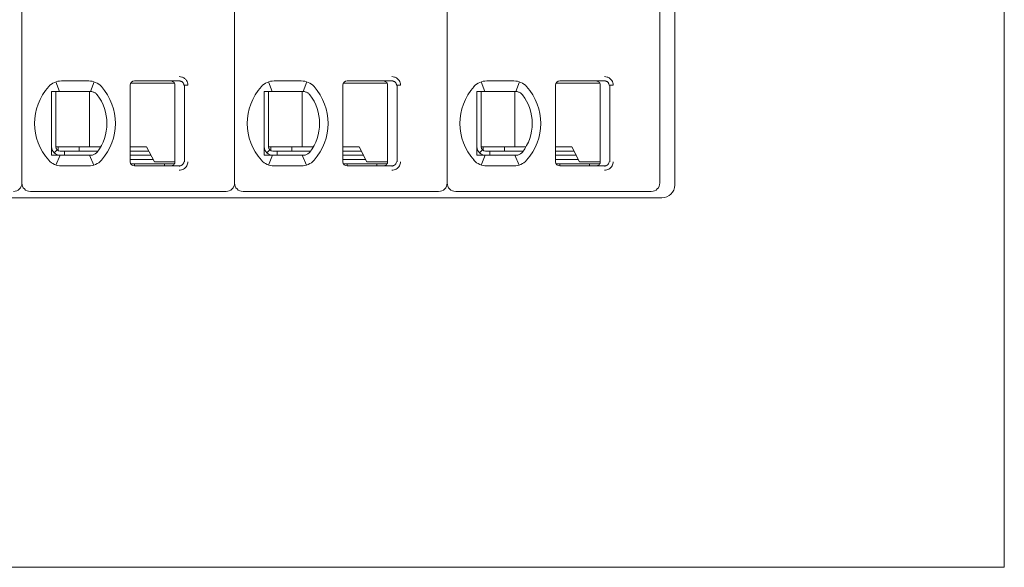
# Model space of a CAD drawing. Header units: millimetres. Extents: x -1114 to 1396, y -630 to 631.
# Tile 573 of 656: x 1230 to 1253, y -499 to -486. Entities that reach past the tile are written whole.
import ezdxf

# ---------------------------------------------------------------- set-up
doc = ezdxf.new("R2010")
doc.units = ezdxf.units.MM
doc.header["$MEASUREMENT"] = 0

msp = doc.modelspace()

# ---------------------------------------------------------------- linework, layer by layer
at = {"lineweight": 18}
for p, q in [((1253.4547, -447.1239), (1253.4547, -497.1239)), ((1230.3544, -479.6645), (1230.3544, -490.0845)), ((1230.3544, -479.6645), (1230.3544, -490.0845)), ((1235.3544, -479.6645), (1235.3544, -490.0845)), ((1235.3544, -479.6645), (1235.3544, -490.0845)), ((1240.3544, -479.6645), (1240.3544, -490.0845)), ((1240.3544, -479.6645), (1240.3544, -490.0845)), ((1245.3544, -479.6645), (1245.3544, -490.0845)), ((1245.7044, -479.6145), (1245.7044, -490.1345)), ((1231.1528, -487.7065), (1231.2373, -487.9345)), ((1231.2835, -487.6845), (1231.9252, -487.6845)), ((1231.2835, -487.6845), (1231.9252, -487.6845)), ((1232.0516, -487.705), (1231.966, -487.9345)), ((1232.9044, -489.5845), (1232.9044, -487.7845)), ((1232.9044, -489.5845), (1232.9044, -487.7845)), ((1233.5852, -487.7345), (1232.9177, -487.7345)), ((1233.0044, -487.6845), (1234.0518, -487.6845)), ((1233.0044, -487.6845), (1234.0518, -487.6845)), ((1233.9345, -487.7345), (1233.5852, -487.7345)), ((1234.0518, -487.6845), (1233.8543, -487.6845)), ((1233.9544, -489.5845), (1233.9544, -487.7845)), ((1234.1623, -487.7845), (1234.2589, -487.7845)), ((1234.1821, -489.5845), (1234.1821, -487.7845)), ((1236.1528, -487.7065), (1236.2373, -487.9345)), ((1236.2835, -487.6845), (1236.9252, -487.6845)), ((1236.2835, -487.6845), (1236.9252, -487.6845)), ((1236.966, -487.9345), (1237.0516, -487.705)), ((1237.9044, -489.5845), (1237.9044, -487.7845)), ((1237.9044, -489.5845), (1237.9044, -487.7845)), ((1238.5852, -487.7345), (1237.9177, -487.7345)), ((1238.0044, -487.6845), (1239.0518, -487.6845)), ((1238.0044, -487.6845), (1239.0518, -487.6845)), ((1238.9345, -487.7345), (1238.5852, -487.7345)), ((1239.0518, -487.6845), (1238.8543, -487.6845)), ((1238.9544, -489.5845), (1238.9544, -487.7845)), ((1239.1623, -487.7845), (1239.2589, -487.7845)), ((1239.1821, -489.5845), (1239.1821, -487.7845)), ((1241.1528, -487.7065), (1241.2373, -487.9345)), ((1241.2835, -487.6845), (1241.9252, -487.6845)), ((1241.2835, -487.6845), (1241.9252, -487.6845)), ((1242.0516, -487.705), (1241.966, -487.9345)), ((1242.9044, -489.5845), (1242.9044, -487.7845)), ((1242.9044, -489.5845), (1242.9044, -487.7845)), ((1243.5852, -487.7345), (1242.9177, -487.7345)), ((1243.0044, -487.6845), (1244.0518, -487.6845)), ((1243.0044, -487.6845), (1244.0518, -487.6845)), ((1243.9345, -487.7345), (1243.5852, -487.7345)), ((1244.0518, -487.6845), (1243.8543, -487.6845)), ((1243.9544, -489.5845), (1243.9544, -487.7845)), ((1244.1623, -487.7845), (1244.2589, -487.7845)), ((1244.1821, -489.5845), (1244.1821, -487.7845)), ((1231.1544, -487.9345), (1231.1544, -489.2345)), ((1231.9252, -487.9345), (1231.2835, -487.9345)), ((1231.9435, -487.9345), (1231.9435, -489.2345)), ((1236.1544, -487.9345), (1236.1544, -489.2345)), ((1236.9252, -487.9345), (1236.2835, -487.9345)), ((1236.9435, -487.9345), (1236.9435, -489.2345)), ((1241.1544, -487.9345), (1241.1544, -489.2345)), ((1241.9252, -487.9345), (1241.2835, -487.9345)), ((1241.9435, -487.9345), (1241.9435, -489.2345)), ((1231.1837, -489.3052), (1231.1129, -489.3759)), ((1231.1544, -489.2345), (1231.9139, -489.2345)), ((1231.2044, -489.3211), (1231.2044, -489.2345)), ((1231.3544, -489.3345), (1231.2544, -489.3345)), ((1231.3544, -489.3345), (1231.3544, -489.4345)), ((1231.3544, -489.3345), (1232.1418, -489.3345)), ((1231.7044, -489.3345), (1231.7044, -489.2345)), ((1231.9139, -489.2345), (1231.9647, -489.2345)), ((1232.207, -489.2345), (1231.9647, -489.2345)), ((1233.2887, -489.2345), (1232.9044, -489.2345)), ((1232.9044, -489.3345), (1233.3403, -489.3345)), ((1233.4692, -489.5845), (1233.2887, -489.2345)), ((1236.1837, -489.3052), (1236.1129, -489.3759)), ((1236.1544, -489.2345), (1236.9139, -489.2345)), ((1236.2044, -489.3211), (1236.2044, -489.2345)), ((1236.3544, -489.3345), (1236.2544, -489.3345)), ((1236.3544, -489.3345), (1237.1418, -489.3345)), ((1236.3544, -489.3345), (1236.3544, -489.4345)), ((1236.7044, -489.3345), (1236.7044, -489.2345)), ((1236.9139, -489.2345), (1236.9647, -489.2345)), ((1237.207, -489.2345), (1236.9647, -489.2345)), ((1238.2887, -489.2345), (1237.9044, -489.2345)), ((1237.9044, -489.3345), (1238.3403, -489.3345)), ((1238.4692, -489.5845), (1238.2887, -489.2345)), ((1241.1837, -489.3052), (1241.1129, -489.3759)), ((1241.1544, -489.2345), (1241.9139, -489.2345)), ((1241.2044, -489.3211), (1241.2044, -489.2345)), ((1241.3544, -489.3345), (1241.2544, -489.3345)), ((1241.3544, -489.3345), (1242.1418, -489.3345)), ((1241.3544, -489.3345), (1241.3544, -489.4345)), ((1241.7044, -489.3345), (1241.7044, -489.2345)), ((1241.9139, -489.2345), (1241.9647, -489.2345)), ((1242.207, -489.2345), (1241.9647, -489.2345)), ((1243.2887, -489.2345), (1242.9044, -489.2345)), ((1242.9044, -489.3345), (1243.3403, -489.3345)), ((1243.4692, -489.5845), (1243.2887, -489.2345)), ((1231.1538, -489.6628), (1231.2512, -489.4345)), ((1231.2835, -489.4345), (1231.9252, -489.4345)), ((1232.0494, -489.6647), (1231.9482, -489.4345)), ((1233.3918, -489.4345), (1232.9044, -489.4345)), ((1233.4434, -489.5345), (1232.9044, -489.5345)), ((1233.9309, -489.6345), (1232.9178, -489.6345)), ((1233.0044, -489.6845), (1233.0044, -489.6345)), ((1233.4692, -489.5845), (1233.5852, -489.5845)), ((1233.5852, -489.5845), (1233.9478, -489.5845)), ((1233.7044, -489.6345), (1233.7044, -489.6845)), ((1236.1538, -489.6628), (1236.2512, -489.4345)), ((1236.2835, -489.4345), (1236.9252, -489.4345)), ((1237.0494, -489.6647), (1236.9482, -489.4345)), ((1238.3918, -489.4345), (1237.9044, -489.4345)), ((1238.4434, -489.5345), (1237.9044, -489.5345)), ((1238.9309, -489.6345), (1237.9178, -489.6345)), ((1238.0044, -489.6845), (1238.0044, -489.6345)), ((1238.4692, -489.5845), (1238.5852, -489.5845)), ((1238.5852, -489.5845), (1238.9478, -489.5845)), ((1238.7044, -489.6345), (1238.7044, -489.6845)), ((1241.1538, -489.6628), (1241.2512, -489.4345)), ((1241.2835, -489.4345), (1241.9252, -489.4345)), ((1242.0494, -489.6647), (1241.9482, -489.4345)), ((1243.3918, -489.4345), (1242.9044, -489.4345)), ((1243.4434, -489.5345), (1242.9044, -489.5345)), ((1243.9309, -489.6345), (1242.9178, -489.6345)), ((1243.0044, -489.6845), (1243.0044, -489.6345)), ((1243.4692, -489.5845), (1243.5852, -489.5845)), ((1243.5852, -489.5845), (1243.9478, -489.5845)), ((1243.7044, -489.6345), (1243.7044, -489.6845)), ((1231.2835, -489.6845), (1231.9252, -489.6845)), ((1231.9252, -489.6845), (1231.2835, -489.6845)), ((1233.0044, -489.6845), (1234.0518, -489.6845)), ((1233.0044, -489.6845), (1234.0518, -489.6845)), ((1234.0518, -489.6913), (1234.0518, -489.6845)), ((1236.2835, -489.6845), (1236.9252, -489.6845)), ((1236.9252, -489.6845), (1236.2835, -489.6845)), ((1238.0044, -489.6845), (1239.0518, -489.6845)), ((1238.0044, -489.6845), (1239.0518, -489.6845)), ((1239.0518, -489.6913), (1239.0518, -489.6845)), ((1241.2835, -489.6845), (1241.9252, -489.6845)), ((1241.9252, -489.6845), (1241.2835, -489.6845)), ((1243.0044, -489.6845), (1244.0518, -489.6845)), ((1243.0044, -489.6845), (1244.0518, -489.6845)), ((1244.0518, -489.6913), (1244.0518, -489.6845)), ((1230.5544, -490.2845), (1235.1544, -490.2845)), ((1235.5544, -490.2845), (1240.1544, -490.2845)), ((1240.5544, -490.2845), (1245.1544, -490.2845)), ((1245.4044, -490.4345), (1205.3044, -490.4345)), ((1253.4547, -497.1239), (1253.4547, -499.1239)), ((1253.4547, -499.1239), (1197.2491, -499.1239)), ((1253.4547, -499.1239), (1197.2491, -499.1239))]:
    msp.add_line(p, q, dxfattribs=at)
for centre, radius, start, end in [((1231.2835, -488.0845), 0.4, 90, 138.18969), ((1231.2835, -488.0845), 0.4, 90, 138.18969), ((1231.9252, -488.0845), 0.4, 41.81031, 90), ((1231.9252, -488.0845), 0.4, 41.81031, 90), ((1233.0044, -487.7845), 0.1, 90, 180), ((1233.0044, -487.7845), 0.1, 90, 180), ((1236.2835, -488.0845), 0.4, 90, 138.18969), ((1236.2835, -488.0845), 0.4, 90, 138.18969), ((1236.9252, -488.0845), 0.4, 41.81031, 90), ((1236.9252, -488.0845), 0.4, 41.81031, 90), ((1238.0044, -487.7845), 0.1, 90, 180), ((1238.0044, -487.7845), 0.1, 90, 180), ((1241.2835, -488.0845), 0.4, 90, 138.18969), ((1241.2835, -488.0845), 0.4, 90, 138.18969), ((1241.9252, -488.0845), 0.4, 41.81031, 90), ((1241.9252, -488.0845), 0.4, 41.81031, 90), ((1243.0044, -487.7845), 0.1, 90, 180), ((1243.0044, -487.7845), 0.1, 90, 180), ((1231.9544, -488.6845), 1.3, 138.18969, 221.81031), ((1231.9544, -488.6845), 1.3, 138.18969, 221.81031), ((1231.2544, -488.6845), 1.1, 0, 37.66989), ((1231.2544, -488.6845), 1.3, 318.18969, 41.81031), ((1231.2544, -488.6845), 1.3, 318.18969, 41.81031), ((1236.9544, -488.6845), 1.3, 138.18969, 221.81031), ((1236.9544, -488.6845), 1.3, 138.18969, 221.81031), ((1236.2544, -488.6845), 1.1, 0, 37.66989), ((1236.2544, -488.6845), 1.3, 318.18969, 41.81031), ((1236.2544, -488.6845), 1.3, 318.18969, 41.81031), ((1241.9544, -488.6845), 1.3, 138.18969, 221.81031), ((1241.9544, -488.6845), 1.3, 138.18969, 221.81031), ((1241.2544, -488.6845), 1.1, 0, 37.66989), ((1241.2544, -488.6845), 1.3, 318.18969, 41.81031), ((1241.2544, -488.6845), 1.3, 318.18969, 41.81031), ((1231.2544, -488.6845), 1.1, 322.33011, 0), ((1236.2544, -488.6845), 1.1, 322.33011, 0), ((1241.2544, -488.6845), 1.1, 322.33011, 0), ((1231.2544, -489.2345), 0.2, 180, 270), ((1231.2544, -489.2345), 0.1, 180, 270), ((1236.2544, -489.2345), 0.2, 180, 270), ((1236.2544, -489.2345), 0.1, 180, 270), ((1241.2544, -489.2345), 0.2, 180, 270), ((1241.2544, -489.2345), 0.1, 180, 270), ((1231.2835, -489.2845), 0.4, 221.81031, 270), ((1231.2835, -489.2845), 0.4, 221.81031, 270), ((1231.9252, -489.2845), 0.4, 270, 318.18969), ((1231.9252, -489.2845), 0.4, 270, 318.18969), ((1233.0044, -489.5845), 0.1, 180, 270), ((1233.0044, -489.5845), 0.1, 180, 270), ((1236.2835, -489.2845), 0.4, 221.81031, 270), ((1236.2835, -489.2845), 0.4, 221.81031, 270), ((1236.9252, -489.2845), 0.4, 270, 318.18969), ((1236.9252, -489.2845), 0.4, 270, 318.18969), ((1238.0044, -489.5845), 0.1, 180, 270), ((1238.0044, -489.5845), 0.1, 180, 270), ((1241.2835, -489.2845), 0.4, 221.81031, 270), ((1241.2835, -489.2845), 0.4, 221.81031, 270), ((1241.9252, -489.2845), 0.4, 270, 318.18969), ((1241.9252, -489.2845), 0.4, 270, 318.18969), ((1243.0044, -489.5845), 0.1, 180, 270), ((1243.0044, -489.5845), 0.1, 180, 270), ((1230.1544, -490.0845), 0.2, 270, 0), ((1230.5544, -490.0845), 0.2, 180, 270), ((1235.1544, -490.0845), 0.2, 270, 0), ((1235.5544, -490.0845), 0.2, 180, 270), ((1240.1544, -490.0845), 0.2, 270, 0), ((1240.5544, -490.0845), 0.2, 180, 270), ((1245.1544, -490.0845), 0.2, 270, 0), ((1245.4044, -490.1345), 0.3, 270, 0)]:
    msp.add_arc(centre, radius, start, end, dxfattribs=at)
for points, degree in [([(1233.8544, -487.6845), (1233.8649, -487.6845), (1233.8859, -487.6878), (1233.9142, -487.7023), (1233.9366, -487.7248), (1233.9511, -487.7532), (1233.9544, -487.7741), (1233.9544, -487.7845)], 3), ([(1234.0507, -487.6776), (1234.0944, -487.6923)], 1), ([(1234.0518, -487.5845), (1234.0738, -487.5843), (1234.1161, -487.5909), (1234.1793, -487.6217), (1234.2275, -487.6726), (1234.2524, -487.7251), (1234.2587, -487.7642), (1234.2589, -487.7845)], 3), ([(1238.8544, -487.6845), (1238.8649, -487.6845), (1238.8859, -487.6878), (1238.9142, -487.7023), (1238.9366, -487.7248), (1238.9511, -487.7532), (1238.9544, -487.7741), (1238.9544, -487.7845)], 3), ([(1239.0507, -487.6776), (1239.0944, -487.6923)], 1), ([(1239.0518, -487.5845), (1239.0738, -487.5843), (1239.1161, -487.5909), (1239.1793, -487.6217), (1239.2275, -487.6726), (1239.2524, -487.7251), (1239.2587, -487.7642), (1239.2589, -487.7845)], 3), ([(1243.8544, -487.6845), (1243.8649, -487.6845), (1243.8859, -487.6878), (1243.9142, -487.7023), (1243.9366, -487.7248), (1243.9511, -487.7532), (1243.9544, -487.7741), (1243.9544, -487.7845)], 3), ([(1244.0507, -487.6776), (1244.0944, -487.6923)], 1), ([(1244.0518, -487.5845), (1244.0738, -487.5843), (1244.1161, -487.5909), (1244.1793, -487.6217), (1244.2275, -487.6726), (1244.2524, -487.7251), (1244.2587, -487.7642), (1244.2589, -487.7845)], 3), ([(1231.0544, -487.9345), (1231.0611, -487.9345), (1231.0747, -487.9345), (1231.0952, -487.9345), (1231.1089, -487.9345), (1231.1158, -487.9345)], 3), ([(1231.2835, -487.9345), (1231.2784, -487.9345), (1231.268, -487.9345), (1231.2521, -487.9345), (1231.2355, -487.9345), (1231.2181, -487.9345), (1231.1997, -487.9345), (1231.1805, -487.9345), (1231.1602, -487.9345), (1231.1388, -487.9345), (1231.1236, -487.9345), (1231.1158, -487.9345)], 3), ([(1231.9668, -487.9345), (1231.9621, -487.9345), (1231.9527, -487.9345), (1231.9387, -487.9345), (1231.9297, -487.9345), (1231.9252, -487.9345)], 3), ([(1232.0644, -487.9599), (1232.0541, -487.9542), (1232.0328, -487.9447), (1231.9999, -487.9363), (1231.9777, -487.9345), (1231.9668, -487.9345)], 3), ([(1232.1251, -488.0123), (1232.1198, -488.0054), (1232.1082, -487.9923), (1232.0878, -487.9745), (1232.0724, -487.9644), (1232.0644, -487.9599)], 3), ([(1236.0544, -487.9345), (1236.0611, -487.9345), (1236.0747, -487.9345), (1236.0952, -487.9345), (1236.1089, -487.9345), (1236.1158, -487.9345)], 3), ([(1236.2835, -487.9345), (1236.2784, -487.9345), (1236.268, -487.9345), (1236.2521, -487.9345), (1236.2355, -487.9345), (1236.2181, -487.9345), (1236.1997, -487.9345), (1236.1805, -487.9345), (1236.1602, -487.9345), (1236.1388, -487.9345), (1236.1236, -487.9345), (1236.1158, -487.9345)], 3), ([(1236.9668, -487.9345), (1236.9621, -487.9345), (1236.9527, -487.9345), (1236.9387, -487.9345), (1236.9297, -487.9345), (1236.9252, -487.9345)], 3), ([(1237.0644, -487.9599), (1237.0541, -487.9542), (1237.0328, -487.9447), (1236.9999, -487.9363), (1236.9777, -487.9345), (1236.9668, -487.9345)], 3), ([(1237.1251, -488.0123), (1237.1198, -488.0054), (1237.1082, -487.9923), (1237.0878, -487.9745), (1237.0724, -487.9644), (1237.0644, -487.9599)], 3), ([(1241.0544, -487.9345), (1241.0611, -487.9345), (1241.0747, -487.9345), (1241.0952, -487.9345), (1241.1089, -487.9345), (1241.1158, -487.9345)], 3), ([(1241.2835, -487.9345), (1241.2784, -487.9345), (1241.268, -487.9345), (1241.2521, -487.9345), (1241.2355, -487.9345), (1241.2181, -487.9345), (1241.1997, -487.9345), (1241.1805, -487.9345), (1241.1602, -487.9345), (1241.1388, -487.9345), (1241.1236, -487.9345), (1241.1158, -487.9345)], 3), ([(1241.9668, -487.9345), (1241.9621, -487.9345), (1241.9527, -487.9345), (1241.9387, -487.9345), (1241.9297, -487.9345), (1241.9252, -487.9345)], 3), ([(1242.0644, -487.9599), (1242.0541, -487.9542), (1242.0328, -487.9447), (1241.9999, -487.9363), (1241.9777, -487.9345), (1241.9668, -487.9345)], 3), ([(1242.1251, -488.0123), (1242.1198, -488.0054), (1242.1082, -487.9923), (1242.0878, -487.9745), (1242.0724, -487.9644), (1242.0644, -487.9599)], 3), ([(1232.0644, -489.409), (1232.0543, -489.4147), (1232.0333, -489.4241), (1232.0004, -489.4326), (1231.978, -489.4345), (1231.9668, -489.4345)], 3), ([(1232.0644, -489.409), (1232.0727, -489.4044), (1232.0884, -489.394), (1232.1087, -489.3762), (1232.12, -489.3633), (1232.1251, -489.3567)], 3), ([(1237.0644, -489.409), (1237.0543, -489.4147), (1237.0333, -489.4241), (1237.0004, -489.4326), (1236.978, -489.4345), (1236.9668, -489.4345)], 3), ([(1237.0644, -489.409), (1237.0727, -489.4044), (1237.0884, -489.394), (1237.1087, -489.3762), (1237.12, -489.3633), (1237.1251, -489.3567)], 3), ([(1242.0644, -489.409), (1242.0543, -489.4147), (1242.0333, -489.4241), (1242.0004, -489.4326), (1241.978, -489.4345), (1241.9668, -489.4345)], 3), ([(1242.0644, -489.409), (1242.0727, -489.4044), (1242.0884, -489.394), (1242.1087, -489.3762), (1242.12, -489.3633), (1242.1251, -489.3567)], 3), ([(1231.0544, -489.4345), (1231.0612, -489.4345), (1231.075, -489.4345), (1231.0955, -489.4345), (1231.1091, -489.4345), (1231.1158, -489.4345)], 3), ([(1231.1158, -489.4345), (1231.1236, -489.4345), (1231.1388, -489.4345), (1231.1602, -489.4345), (1231.1805, -489.4345), (1231.1997, -489.4345), (1231.2181, -489.4345), (1231.2355, -489.4345), (1231.252, -489.4345), (1231.2679, -489.4345), (1231.2784, -489.4345), (1231.2835, -489.4345)], 3), ([(1231.9252, -489.4345), (1231.9297, -489.4345), (1231.9388, -489.4345), (1231.9527, -489.4345), (1231.9621, -489.4345), (1231.9668, -489.4345)], 3), ([(1233.9544, -489.5845), (1233.9544, -489.5949), (1233.9511, -489.6158), (1233.9366, -489.6442), (1233.9143, -489.6666), (1233.886, -489.6811), (1233.8649, -489.6845), (1233.8544, -489.6845)], 3), ([(1234.2589, -489.5845), (1234.2588, -489.6018), (1234.2544, -489.6354), (1234.2338, -489.6844), (1234.2015, -489.7261), (1234.1568, -489.7595), (1234.1073, -489.7795), (1234.0709, -489.7843), (1234.0518, -489.7845)], 3), ([(1236.0544, -489.4345), (1236.0612, -489.4345), (1236.075, -489.4345), (1236.0955, -489.4345), (1236.1091, -489.4345), (1236.1158, -489.4345)], 3), ([(1236.1158, -489.4345), (1236.1236, -489.4345), (1236.1388, -489.4345), (1236.1602, -489.4345), (1236.1805, -489.4345), (1236.1997, -489.4345), (1236.2181, -489.4345), (1236.2355, -489.4345), (1236.252, -489.4345), (1236.2679, -489.4345), (1236.2784, -489.4345), (1236.2835, -489.4345)], 3), ([(1236.9252, -489.4345), (1236.9297, -489.4345), (1236.9388, -489.4345), (1236.9527, -489.4345), (1236.9621, -489.4345), (1236.9668, -489.4345)], 3), ([(1238.9544, -489.5845), (1238.9544, -489.5949), (1238.9511, -489.6158), (1238.9366, -489.6442), (1238.9143, -489.6666), (1238.886, -489.6811), (1238.8649, -489.6845), (1238.8544, -489.6845)], 3), ([(1239.2589, -489.5845), (1239.2588, -489.6018), (1239.2544, -489.6354), (1239.2338, -489.6844), (1239.2015, -489.7261), (1239.1568, -489.7595), (1239.1073, -489.7795), (1239.0709, -489.7843), (1239.0518, -489.7845)], 3), ([(1241.0544, -489.4345), (1241.0612, -489.4345), (1241.075, -489.4345), (1241.0955, -489.4345), (1241.1091, -489.4345), (1241.1158, -489.4345)], 3), ([(1241.1158, -489.4345), (1241.1236, -489.4345), (1241.1388, -489.4345), (1241.1602, -489.4345), (1241.1805, -489.4345), (1241.1997, -489.4345), (1241.2181, -489.4345), (1241.2355, -489.4345), (1241.252, -489.4345), (1241.2679, -489.4345), (1241.2784, -489.4345), (1241.2835, -489.4345)], 3), ([(1241.9252, -489.4345), (1241.9297, -489.4345), (1241.9388, -489.4345), (1241.9527, -489.4345), (1241.9621, -489.4345), (1241.9668, -489.4345)], 3), ([(1243.9544, -489.5845), (1243.9544, -489.5949), (1243.9511, -489.6158), (1243.9366, -489.6442), (1243.9143, -489.6666), (1243.886, -489.6811), (1243.8649, -489.6845), (1243.8544, -489.6845)], 3), ([(1244.2589, -489.5845), (1244.2588, -489.6018), (1244.2544, -489.6354), (1244.2338, -489.6844), (1244.2015, -489.7261), (1244.1568, -489.7595), (1244.1073, -489.7795), (1244.0709, -489.7843), (1244.0518, -489.7845)], 3), ([(1234.074, -489.6824), (1234.0507, -489.6914)], 1), ([(1239.074, -489.6824), (1239.0507, -489.6914)], 1), ([(1244.074, -489.6824), (1244.0507, -489.6914)], 1)]:
    msp.add_open_spline(points, degree=degree, dxfattribs=at)
for points, knots in [([(1234.0518, -487.6845), (1234.0605, -487.6845), (1234.0779, -487.6863), (1234.1023, -487.6945), (1234.1235, -487.7073), (1234.1403, -487.7234), (1234.1525, -487.7416), (1234.1604, -487.7621), (1234.1623, -487.7768), (1234.1623, -487.7845)], [0, 0, 0, 0, 0.1545033, 0.3062439, 0.4555738, 0.5963113, 0.7258764, 0.8558477, 1, 1, 1, 1]), ([(1239.0518, -487.6845), (1239.0605, -487.6845), (1239.0779, -487.6863), (1239.1023, -487.6945), (1239.1235, -487.7073), (1239.1403, -487.7234), (1239.1525, -487.7416), (1239.1604, -487.7621), (1239.1623, -487.7768), (1239.1623, -487.7845)], [0, 0, 0, 0, 0.1545033, 0.3062439, 0.4555738, 0.5963113, 0.7258764, 0.8558477, 1, 1, 1, 1]), ([(1244.0518, -487.6845), (1244.0605, -487.6845), (1244.0779, -487.6863), (1244.1023, -487.6945), (1244.1235, -487.7073), (1244.1403, -487.7234), (1244.1525, -487.7416), (1244.1604, -487.7621), (1244.1623, -487.7768), (1244.1623, -487.7845)], [0, 0, 0, 0, 0.1545033, 0.3062439, 0.4555738, 0.5963113, 0.7258764, 0.8558477, 1, 1, 1, 1]), ([(1231.0544, -487.9345), (1231.0544, -487.9854), (1231.0544, -488.0379), (1231.0544, -488.1203), (1231.0544, -488.1484), (1231.0544, -488.1918), (1231.0544, -488.2065), (1231.0544, -488.2363), (1231.0544, -488.2515), (1231.0544, -488.2976), (1231.0544, -488.3292), (1231.0544, -488.3946), (1231.0544, -488.4284), (1231.0544, -488.4815), (1231.0544, -488.4994), (1231.0544, -488.5356), (1231.0544, -488.5722), (1231.0544, -488.6096), (1231.0544, -488.6475), (1231.0544, -488.6668), (1231.0544, -488.7239), (1231.0544, -488.7614), (1231.0544, -488.8077), (1231.0544, -488.817), (1231.0544, -488.8354), (1231.0544, -488.8446), (1231.0544, -488.8719), (1231.0544, -488.8897), (1231.0544, -488.9422), (1231.0544, -488.9758), (1231.0544, -489.0248), (1231.0544, -489.0409), (1231.0544, -489.0726), (1231.0544, -489.0883), (1231.0544, -489.1343), (1231.0544, -489.1638), (1231.0544, -489.2214), (1231.0544, -489.2493), (1231.0544, -489.3314), (1231.0544, -489.3837), (1231.0544, -489.4345)], [0, 0, 0, 0, 0.125, 0.125, 0.1875, 0.1875, 0.21875, 0.21875, 0.25, 0.25, 0.3125, 0.3125, 0.375, 0.375, 0.40625, 0.40625, 0.4375, 0.46875, 0.46875, 0.5, 0.5, 0.5625, 0.5625, 0.578125, 0.578125, 0.59375, 0.59375, 0.625, 0.625, 0.6875, 0.6875, 0.71875, 0.71875, 0.75, 0.75, 0.8125, 0.8125, 0.875, 0.875, 1, 1, 1, 1]), ([(1236.0544, -487.9345), (1236.0544, -487.9854), (1236.0544, -488.0379), (1236.0544, -488.1203), (1236.0544, -488.1484), (1236.0544, -488.1918), (1236.0544, -488.2065), (1236.0544, -488.2363), (1236.0544, -488.2515), (1236.0544, -488.2976), (1236.0544, -488.3292), (1236.0544, -488.3946), (1236.0544, -488.4284), (1236.0544, -488.4815), (1236.0544, -488.4994), (1236.0544, -488.5356), (1236.0544, -488.5722), (1236.0544, -488.6096), (1236.0544, -488.6475), (1236.0544, -488.6668), (1236.0544, -488.7239), (1236.0544, -488.7614), (1236.0544, -488.8077), (1236.0544, -488.817), (1236.0544, -488.8354), (1236.0544, -488.8446), (1236.0544, -488.8719), (1236.0544, -488.8897), (1236.0544, -488.9422), (1236.0544, -488.9758), (1236.0544, -489.0248), (1236.0544, -489.0409), (1236.0544, -489.0726), (1236.0544, -489.0883), (1236.0544, -489.1343), (1236.0544, -489.1638), (1236.0544, -489.2214), (1236.0544, -489.2493), (1236.0544, -489.3314), (1236.0544, -489.3837), (1236.0544, -489.4345)], [0, 0, 0, 0, 0.125, 0.125, 0.1875, 0.1875, 0.21875, 0.21875, 0.25, 0.25, 0.3125, 0.3125, 0.375, 0.375, 0.40625, 0.40625, 0.4375, 0.46875, 0.46875, 0.5, 0.5, 0.5625, 0.5625, 0.578125, 0.578125, 0.59375, 0.59375, 0.625, 0.625, 0.6875, 0.6875, 0.71875, 0.71875, 0.75, 0.75, 0.8125, 0.8125, 0.875, 0.875, 1, 1, 1, 1]), ([(1241.0544, -487.9345), (1241.0544, -487.9854), (1241.0544, -488.0379), (1241.0544, -488.1203), (1241.0544, -488.1484), (1241.0544, -488.1918), (1241.0544, -488.2065), (1241.0544, -488.2363), (1241.0544, -488.2515), (1241.0544, -488.2976), (1241.0544, -488.3292), (1241.0544, -488.3946), (1241.0544, -488.4284), (1241.0544, -488.4815), (1241.0544, -488.4994), (1241.0544, -488.5356), (1241.0544, -488.5722), (1241.0544, -488.6096), (1241.0544, -488.6475), (1241.0544, -488.6668), (1241.0544, -488.7239), (1241.0544, -488.7614), (1241.0544, -488.8077), (1241.0544, -488.817), (1241.0544, -488.8354), (1241.0544, -488.8446), (1241.0544, -488.8719), (1241.0544, -488.8897), (1241.0544, -488.9422), (1241.0544, -488.9758), (1241.0544, -489.0248), (1241.0544, -489.0409), (1241.0544, -489.0726), (1241.0544, -489.0883), (1241.0544, -489.1343), (1241.0544, -489.1638), (1241.0544, -489.2214), (1241.0544, -489.2493), (1241.0544, -489.3314), (1241.0544, -489.3837), (1241.0544, -489.4345)], [0, 0, 0, 0, 0.125, 0.125, 0.1875, 0.1875, 0.21875, 0.21875, 0.25, 0.25, 0.3125, 0.3125, 0.375, 0.375, 0.40625, 0.40625, 0.4375, 0.46875, 0.46875, 0.5, 0.5, 0.5625, 0.5625, 0.578125, 0.578125, 0.59375, 0.59375, 0.625, 0.625, 0.6875, 0.6875, 0.71875, 0.71875, 0.75, 0.75, 0.8125, 0.8125, 0.875, 0.875, 1, 1, 1, 1]), ([(1234.1623, -489.5845), (1234.1623, -489.593), (1234.1599, -489.6099), (1234.1493, -489.6337), (1234.1324, -489.6544), (1234.1098, -489.671), (1234.0823, -489.6819), (1234.062, -489.6845), (1234.0518, -489.6845)], [0, 0, 0, 0, 0.1586276, 0.3163428, 0.477518, 0.6428454, 0.8183144, 1, 1, 1, 1]), ([(1239.1623, -489.5845), (1239.1623, -489.593), (1239.1599, -489.6099), (1239.1493, -489.6337), (1239.1324, -489.6544), (1239.1098, -489.671), (1239.0823, -489.6819), (1239.062, -489.6845), (1239.0518, -489.6845)], [0, 0, 0, 0, 0.1586276, 0.3163428, 0.477518, 0.6428454, 0.8183144, 1, 1, 1, 1]), ([(1244.1623, -489.5845), (1244.1623, -489.593), (1244.1599, -489.6099), (1244.1493, -489.6337), (1244.1324, -489.6544), (1244.1098, -489.671), (1244.0823, -489.6819), (1244.062, -489.6845), (1244.0518, -489.6845)], [0, 0, 0, 0, 0.1586276, 0.3163428, 0.477518, 0.6428454, 0.8183144, 1, 1, 1, 1])]:
    msp.add_open_spline(points, degree=3, knots=knots, dxfattribs=at)

doc.saveas('drawing.dxf')
